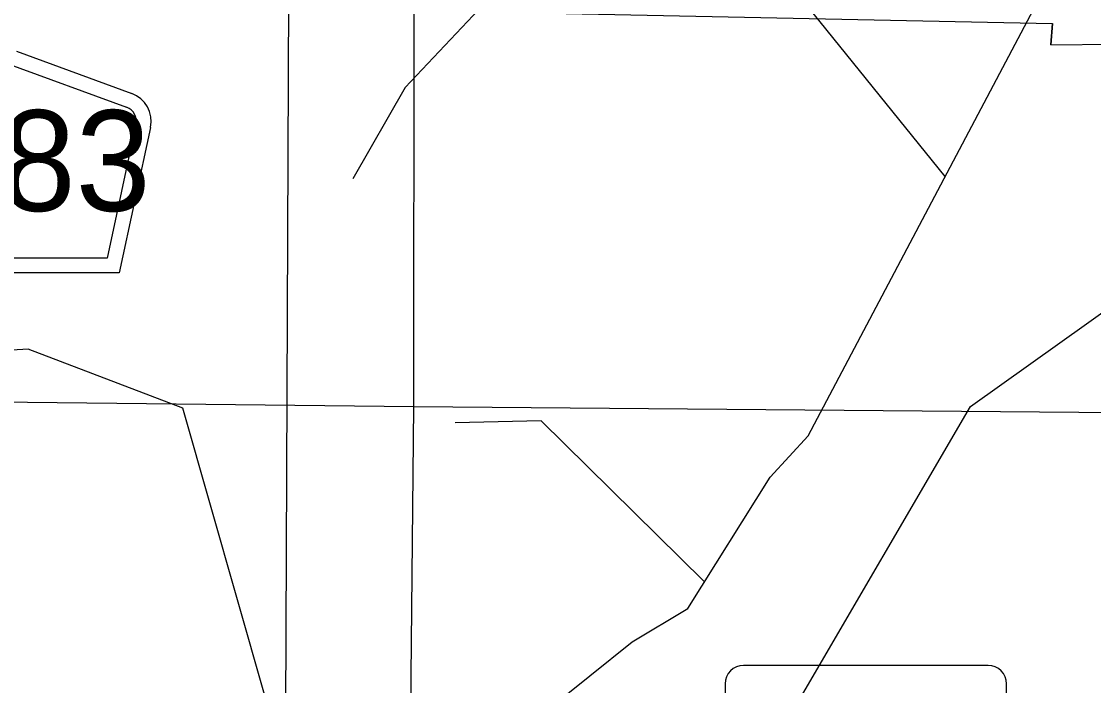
# Model space of a CAD drawing. Extents: x 408847 to 817539, y 923858 to 1151780.
# Drawn here: x 492123 to 499357, y 1093036 to 1097521 of the extents above; entities that cross this region are included whole.
import ezdxf

# ---------------------------------------------------------------- set-up
doc = ezdxf.new("R2010")
doc.units = 0
for name, color, linetype in [('Cities Incorporated Area', 7, 'Continuous'), ('County Route Divided Highway Outline and Fill', 7, 'Continuous'), ('Narrow River Creek and Branch and Slough', 7, 'Continuous'), ('Quad Borders', 7, 'Continuous'), ('Roadshields County Roads', 7, 'Continuous'), ('Roadshields State Highways', 7, 'Continuous'), ('Section Lines', 7, 'Continuous')]:
    doc.layers.add(name, color=color, linetype=linetype)

msp = doc.modelspace()

# ---------------------------------------------------------------- linework, layer by layer
at = {"layer": 'Cities Incorporated Area'}
for p, q in [((493939, 1097611.8), (499079.5, 1097505.9)), ((499079.5, 1097505.9), (499069.5, 1097363.9)), ((499069.5, 1097363.9), (499493.4, 1097367.9))]:
    msp.add_line(p, q, dxfattribs=at)
at = {"layer": 'County Route Divided Highway Outline and Fill'}
msp.add_line((499069.5, 1097363.9), (499079.5, 1097505.9), dxfattribs=at)
at = {"layer": 'Narrow River Creek and Branch and Slough'}
for p, q in [((497431.2, 1094722.4), (500323.1, 1100200.7)), ((496401.4, 1098865.8), (494713, 1097075.5)), ((498356.3, 1096474.9), (496500.4, 1098769.1)), ((494713, 1097075.5), (494359, 1096457.3)), ((498525.8, 1094921), (500588.2, 1096391.3)), ((496931.5, 1092186.5), (498525.8, 1094921)), ((495629.2, 1094825), (495049.1, 1094811)), ((496727.1, 1093740.5), (495629.2, 1094825)), ((497175.1, 1094442.4), (497431.2, 1094722.4)), ((496619, 1093556.2), (497175.1, 1094442.4)), ((496242.9, 1093332.1), (496619, 1093556.2)), ((495318.3, 1092588), (496242.9, 1093332.1)), ((496242.9, 1093332.1), (496242.9, 1093332.1))]:
    msp.add_line(p, q, dxfattribs=at)
msp.add_lwpolyline([(493767.1, 1092960.7), (493211.4, 1094909.2), (492168.5, 1095308.5), (490256.6, 1095191.6)], dxfattribs=at)
at = {"layer": 'Quad Borders'}
msp.add_line((493776.8, 1060493), (493958.9, 1105932.5), dxfattribs=at)
msp.add_line((493776.8, 1060493), (493958.9, 1105932.5), dxfattribs=at)
at = {"layer": 'Roadshields County Roads'}
for p, q in [((492088.7, 1097321.1), (492866.7, 1097035.2)), ((492019.7, 1097239.9), (492832.2, 1096941.4)), ((492895.5, 1096826.5), (492701.8, 1095922.9)), ((492993.3, 1096805.6), (492782.6, 1095822.9)), ((492701.8, 1095922.9), (491267.2, 1095922.9)), ((492782.6, 1095822.9), (491186.4, 1095822.9))]:
    msp.add_line(p, q, dxfattribs=at)
for radius, end in [(200, 69.82701), (100, 69.82699)]:
    msp.add_arc((492797.8, 1096847.5), radius, 347.90009, end, dxfattribs=at)
at = {"layer": 'Roadshields State Highways'}
for p, q in [((498645.4, 1093172.3), (496995.4, 1093172.3)), ((496870.4, 1093047.3), (496870.4, 1091397.3)), ((498770.4, 1091397.3), (498770.4, 1093047.3))]:
    msp.add_line(p, q, dxfattribs=at)
for centre, start, end in [((496995.4, 1093047.3), 90, 180), ((498645.4, 1093047.3), 0, 90)]:
    msp.add_arc(centre, 125, start, end, dxfattribs=at)
at = {"layer": 'Section Lines'}
for p, q in [((494770.2, 1094919.1), (494775.4, 1100290.7)), ((494770.2, 1094919.1), (489372.5, 1094978.8)), ((494717.7, 1089712.6), (494770.2, 1094919.1)), ((500107.3, 1094873.2), (494770.2, 1094919.1))]:
    msp.add_line(p, q, dxfattribs=at)

# ---------------------------------------------------------------- texts
at = {"layer": 'Roadshields County Roads'}
msp.add_text('683', height=680, dxfattribs=at).set_placement((491477, 1096241.2))

doc.saveas('drawing.dxf')
